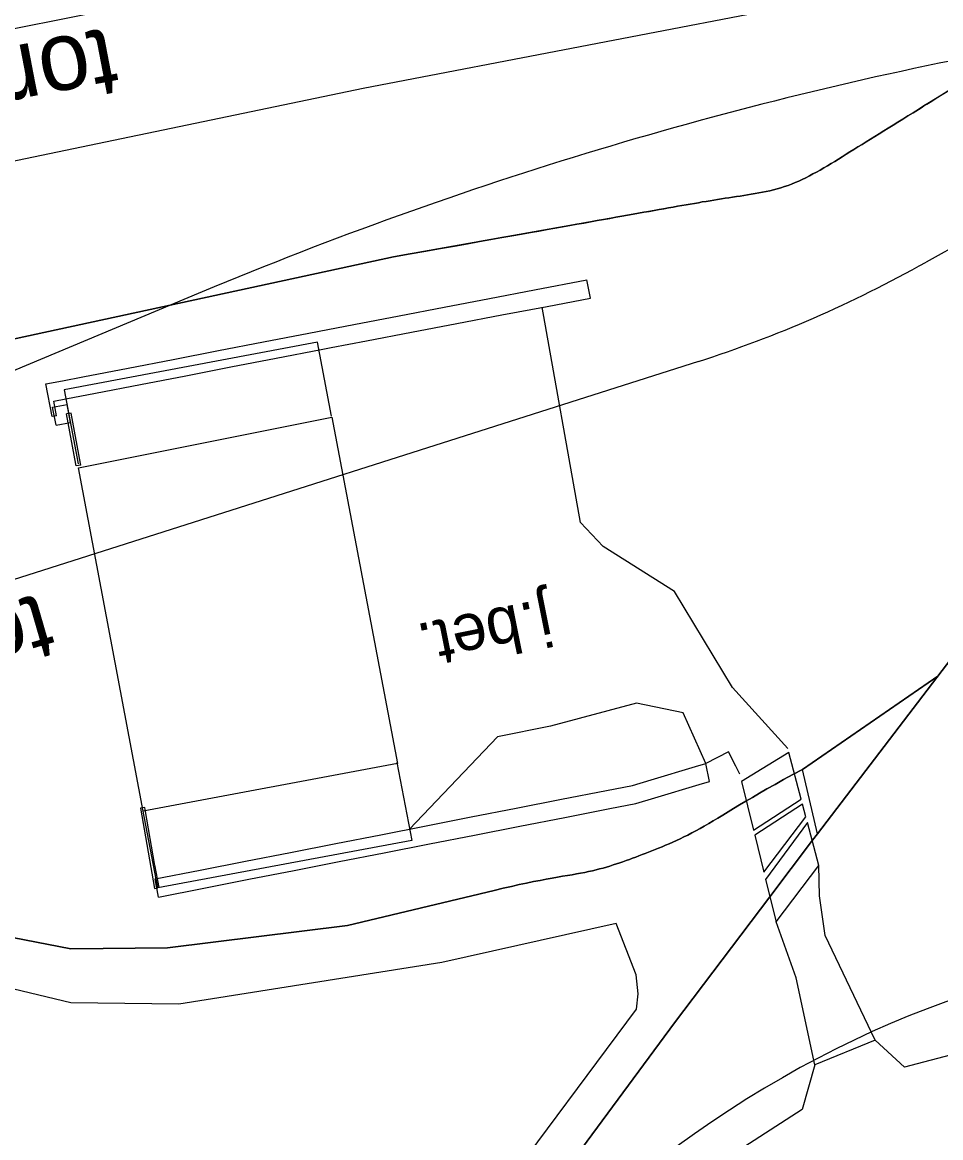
# Model space of a CAD drawing. Extents: x 6541740 to 6566395, y 5525066 to 5530361.
# Drawn here: x 6557401.29 to 6557426.25, y 5526169.2 to 5526199.49 of the extents above; entities that cross this region are included whole.
import ezdxf

# ---------------------------------------------------------------- set-up
doc = ezdxf.new("R2010")
doc.units = 0
for name, color, linetype in [('Domyślna', 7, 'Continuous'), ('ps_wymiarowanie', 7, 'Continuous'), ('TOR_PRZEK_P-komponent', 7, 'Continuous'), ('TOR_PRZEK_P-teren istniejacy', 7, 'Continuous'), ('TOR_PS_ODW-odwodnienie liniowe', 7, 'Continuous'), ('TOR_PS_OPIS_T-symbole geometrii', 7, 'Continuous'), ('TOR_PS_T-rowy otwarte nieumocnione', 7, 'Continuous')]:
    doc.layers.add(name, color=color, linetype=linetype)

msp = doc.modelspace()

# ---------------------------------------------------------------- linework, layer by layer
at = {"layer": 'Domyślna'}
msp.add_lwpolyline([(6557422.482, 5526179.186), (6557422.495, 5526179.196)], dxfattribs=at)
msp.add_lwpolyline([(6557422.482, 5526179.186), (6557422.495, 5526179.196)], dxfattribs=at)
at = {"layer": 'ps_wymiarowanie'}
for p, q in [((6557415.212, 5526192.219), (6557416.633, 5526192.49)), ((6557415.212, 5526192.219), (6557416.633, 5526192.49)), ((6557416.726, 5526191.999), (6557416.633, 5526192.49)), ((6557416.726, 5526191.999), (6557416.633, 5526192.49)), ((6557412.757, 5526191.749), (6557413.984, 5526191.984)), ((6557412.757, 5526191.749), (6557413.984, 5526191.984)), ((6557413.984, 5526191.984), (6557415.212, 5526192.219)), ((6557413.984, 5526191.984), (6557415.212, 5526192.219)), ((6557415.551, 5526191.774), (6557416.726, 5526191.999)), ((6557415.551, 5526191.774), (6557416.726, 5526191.999)), ((6557411.529, 5526191.514), (6557412.757, 5526191.749)), ((6557411.529, 5526191.514), (6557412.757, 5526191.749)), ((6557414.323, 5526191.54), (6557415.551, 5526191.774)), ((6557414.323, 5526191.54), (6557415.551, 5526191.774)), ((6557410.301, 5526191.279), (6557411.529, 5526191.514)), ((6557410.301, 5526191.279), (6557411.529, 5526191.514)), ((6557413.095, 5526191.305), (6557414.323, 5526191.54)), ((6557413.095, 5526191.305), (6557414.323, 5526191.54)), ((6557407.846, 5526190.807), (6557409.074, 5526191.044)), ((6557407.846, 5526190.807), (6557409.074, 5526191.044)), ((6557410.64, 5526190.835), (6557411.868, 5526191.07)), ((6557410.64, 5526190.835), (6557411.868, 5526191.07)), ((6557411.868, 5526191.07), (6557413.095, 5526191.305)), ((6557411.868, 5526191.07), (6557413.095, 5526191.305)), ((6557406.619, 5526190.571), (6557407.846, 5526190.807)), ((6557406.619, 5526190.571), (6557407.846, 5526190.807)), ((6557405.391, 5526190.334), (6557406.619, 5526190.571)), ((6557405.391, 5526190.334), (6557406.619, 5526190.571)), ((6557408.185, 5526190.363), (6557409.412, 5526190.6)), ((6557408.185, 5526190.363), (6557409.412, 5526190.6)), ((6557404.164, 5526190.098), (6557405.391, 5526190.334)), ((6557404.164, 5526190.098), (6557405.391, 5526190.334)), ((6557405.73, 5526189.89), (6557406.957, 5526190.127)), ((6557405.73, 5526189.89), (6557406.957, 5526190.127)), ((6557406.957, 5526190.127), (6557408.185, 5526190.363)), ((6557406.957, 5526190.127), (6557408.185, 5526190.363)), ((6557402.936, 5526189.861), (6557404.164, 5526190.098)), ((6557402.936, 5526189.861), (6557404.164, 5526190.098)), ((6557404.503, 5526189.654), (6557405.73, 5526189.89)), ((6557404.503, 5526189.654), (6557405.73, 5526189.89)), ((6557403.275, 5526189.417), (6557404.503, 5526189.654)), ((6557403.275, 5526189.417), (6557404.503, 5526189.654)), ((6557402.114, 5526189.036), (6557402.505, 5526189.112)), ((6557402.114, 5526189.036), (6557402.505, 5526189.112)), ((6557402.208, 5526188.545), (6557402.114, 5526189.036)), ((6557402.208, 5526188.545), (6557402.114, 5526189.036)), ((6557402.598, 5526188.62), (6557402.505, 5526189.112)), ((6557402.598, 5526188.62), (6557402.505, 5526189.112)), ((6557402.222, 5526188.803), (6557402.1, 5526188.779)), ((6557402.222, 5526188.803), (6557402.1, 5526188.779)), ((6557402.208, 5526188.545), (6557402.598, 5526188.62)), ((6557402.208, 5526188.545), (6557402.598, 5526188.62)), ((6557402.614, 5526188.873), (6557402.489, 5526188.859)), ((6557402.614, 5526188.873), (6557402.489, 5526188.859)), ((6557402.812, 5526187.392), (6557409.7, 5526188.768)), ((6557402.812, 5526187.392), (6557409.7, 5526188.768)), ((6557409.7, 5526188.768), (6557411.485, 5526179.357)), ((6557409.7, 5526188.768), (6557411.485, 5526179.357)), ((6557402.875, 5526187.459), (6557402.752, 5526187.44)), ((6557402.875, 5526187.459), (6557402.752, 5526187.44)), ((6557404.575, 5526178.064), (6557402.812, 5526187.392)), ((6557404.575, 5526178.064), (6557402.812, 5526187.392)), ((6557411.485, 5526179.357), (6557404.575, 5526178.064)), ((6557411.485, 5526179.357), (6557404.575, 5526178.064)), ((6557418.383, 5526178.918), (6557419.587, 5526179.277)), ((6557418.383, 5526178.918), (6557419.587, 5526179.277)), ((6557419.587, 5526179.277), (6557419.867, 5526179.361)), ((6557419.587, 5526179.277), (6557419.867, 5526179.361)), ((6557419.963, 5526178.87), (6557419.867, 5526179.361)), ((6557419.963, 5526178.87), (6557419.867, 5526179.361)), ((6557415.94, 5526178.386), (6557417.167, 5526178.627)), ((6557415.94, 5526178.386), (6557417.167, 5526178.627)), ((6557418.477, 5526178.426), (6557419.68, 5526178.786)), ((6557418.477, 5526178.426), (6557419.68, 5526178.786)), ((6557419.68, 5526178.786), (6557419.963, 5526178.87)), ((6557419.68, 5526178.786), (6557419.963, 5526178.87)), ((6557414.713, 5526178.146), (6557415.94, 5526178.386)), ((6557414.713, 5526178.146), (6557415.94, 5526178.386)), ((6557404.62, 5526178.161), (6557404.497, 5526178.141)), ((6557404.62, 5526178.161), (6557404.497, 5526178.141)), ((6557404.497, 5526178.141), (6557404.881, 5526175.965)), ((6557404.497, 5526178.141), (6557404.881, 5526175.965)), ((6557413.487, 5526177.906), (6557414.713, 5526178.146)), ((6557413.487, 5526177.906), (6557414.713, 5526178.146)), ((6557416.033, 5526177.895), (6557417.26, 5526178.135)), ((6557416.033, 5526177.895), (6557417.26, 5526178.135)), ((6557412.26, 5526177.665), (6557413.487, 5526177.906)), ((6557412.26, 5526177.665), (6557413.487, 5526177.906)), ((6557414.807, 5526177.655), (6557416.033, 5526177.895)), ((6557414.807, 5526177.655), (6557416.033, 5526177.895)), ((6557409.806, 5526177.185), (6557411.033, 5526177.425)), ((6557409.806, 5526177.185), (6557411.033, 5526177.425)), ((6557411.033, 5526177.425), (6557412.26, 5526177.665)), ((6557411.033, 5526177.425), (6557412.26, 5526177.665)), ((6557412.353, 5526177.174), (6557413.58, 5526177.414)), ((6557412.353, 5526177.174), (6557413.58, 5526177.414)), ((6557413.58, 5526177.414), (6557414.807, 5526177.655)), ((6557413.58, 5526177.414), (6557414.807, 5526177.655)), ((6557408.58, 5526176.944), (6557409.806, 5526177.185)), ((6557408.58, 5526176.944), (6557409.806, 5526177.185)), ((6557411.126, 5526176.934), (6557412.353, 5526177.174)), ((6557411.126, 5526176.934), (6557412.353, 5526177.174)), ((6557407.353, 5526176.704), (6557408.58, 5526176.944)), ((6557407.353, 5526176.704), (6557408.58, 5526176.944)), ((6557409.9, 5526176.694), (6557411.126, 5526176.934)), ((6557409.9, 5526176.694), (6557411.126, 5526176.934)), ((6557405.008, 5526175.99), (6557404.89, 5526176.607)), ((6557405.008, 5526175.99), (6557404.89, 5526176.607)), ((6557406.126, 5526176.464), (6557407.353, 5526176.704)), ((6557406.126, 5526176.464), (6557407.353, 5526176.704)), ((6557408.673, 5526176.453), (6557409.9, 5526176.694)), ((6557408.673, 5526176.453), (6557409.9, 5526176.694)), ((6557404.9, 5526176.224), (6557406.126, 5526176.464)), ((6557404.9, 5526176.224), (6557406.126, 5526176.464)), ((6557404.993, 5526175.732), (6557404.9, 5526176.224)), ((6557404.993, 5526175.732), (6557404.9, 5526176.224)), ((6557406.22, 5526175.973), (6557407.446, 5526176.213)), ((6557406.22, 5526175.973), (6557407.446, 5526176.213)), ((6557407.446, 5526176.213), (6557408.673, 5526176.453)), ((6557407.446, 5526176.213), (6557408.673, 5526176.453)), ((6557404.881, 5526175.965), (6557404.969, 5526175.982)), ((6557404.881, 5526175.965), (6557404.969, 5526175.982)), ((6557404.993, 5526175.732), (6557406.22, 5526175.973)), ((6557404.993, 5526175.732), (6557406.22, 5526175.973))]:
    msp.add_line(p, q, dxfattribs=at)
for points in [[(6557462.641, 5526198.293), (6557459.346, 5526192.775), (6557454.941, 5526186.024), (6557452.402, 5526182.228), (6557451.494, 5526180.9), (6557449.438, 5526179.276), (6557447.157, 5526178.437), (6557446.571, 5526178.864), (6557445.461, 5526177.556), (6557441.452, 5526176.234), (6557435.828, 5526174.315), (6557430.568, 5526172.505), (6557425.264, 5526171.11), (6557424.465, 5526171.843), (6557422.827, 5526171.171), (6557422.48, 5526169.958)], [(6557462.641, 5526198.293), (6557459.346, 5526192.775), (6557454.941, 5526186.024), (6557452.402, 5526182.228), (6557451.494, 5526180.9), (6557449.438, 5526179.276), (6557447.157, 5526178.437), (6557446.571, 5526178.864), (6557445.461, 5526177.556), (6557441.452, 5526176.234), (6557435.828, 5526174.315), (6557430.568, 5526172.505), (6557425.264, 5526171.11), (6557424.465, 5526171.843), (6557422.827, 5526171.171), (6557422.48, 5526169.958)], [(6557422.093, 5526179.763), (6557420.587, 5526181.423), (6557419.012, 5526184.025), (6557417.076, 5526185.25), (6557416.457, 5526185.906), (6557415.42, 5526191.749)], [(6557422.093, 5526179.763), (6557420.587, 5526181.423), (6557419.012, 5526184.025), (6557417.076, 5526185.25), (6557416.457, 5526185.906), (6557415.42, 5526191.749)], [(6557409.074, 5526191.044), (6557409.594, 5526191.144), (6557410.301, 5526191.279)], [(6557409.074, 5526191.044), (6557409.594, 5526191.144), (6557410.301, 5526191.279)], [(6557409.69, 5526188.79), (6557409.308, 5526190.803), (6557402.424, 5526189.508), (6557402.805, 5526187.495)], [(6557409.69, 5526188.79), (6557409.308, 5526190.803), (6557402.424, 5526189.508), (6557402.805, 5526187.495)], [(6557409.412, 5526190.6), (6557409.687, 5526190.653), (6557410.64, 5526190.835)], [(6557409.412, 5526190.6), (6557409.687, 5526190.653), (6557410.64, 5526190.835)], [(6557402.1, 5526188.779), (6557401.931, 5526189.668), (6557402.38, 5526189.754), (6557402.936, 5526189.861)], [(6557402.1, 5526188.779), (6557401.931, 5526189.668), (6557402.38, 5526189.754), (6557402.936, 5526189.861)], [(6557402.222, 5526188.803), (6557402.147, 5526189.2), (6557402.473, 5526189.263), (6557403.275, 5526189.417)], [(6557402.222, 5526188.803), (6557402.147, 5526189.2), (6557402.473, 5526189.263), (6557403.275, 5526189.417)], [(6557402.752, 5526187.44), (6557402.743, 5526187.486), (6557402.489, 5526188.859)], [(6557402.752, 5526187.44), (6557402.743, 5526187.486), (6557402.489, 5526188.859)], [(6557402.875, 5526187.459), (6557402.867, 5526187.504), (6557402.614, 5526188.873)], [(6557402.875, 5526187.459), (6557402.867, 5526187.504), (6557402.614, 5526188.873)], [(6557420.786, 5526179.072), (6557420.678, 5526179.288), (6557420.482, 5526179.678), (6557419.867, 5526179.361), (6557419.253, 5526180.734), (6557417.98, 5526180.998), (6557415.643, 5526180.37), (6557414.205, 5526180.079), (6557411.813, 5526177.578)], [(6557420.786, 5526179.072), (6557420.678, 5526179.288), (6557420.482, 5526179.678), (6557419.867, 5526179.361), (6557419.253, 5526180.734), (6557417.98, 5526180.998), (6557415.643, 5526180.37), (6557414.205, 5526180.079), (6557411.813, 5526177.578)], [(6557411.47, 5526179.388), (6557411.872, 5526177.265), (6557404.969, 5526175.982), (6557404.567, 5526178.105)], [(6557411.47, 5526179.388), (6557411.872, 5526177.265), (6557404.969, 5526175.982), (6557404.567, 5526178.105)], [(6557417.167, 5526178.627), (6557417.871, 5526178.764), (6557418.383, 5526178.918)], [(6557417.167, 5526178.627), (6557417.871, 5526178.764), (6557418.383, 5526178.918)], [(6557417.26, 5526178.135), (6557417.966, 5526178.274), (6557418.477, 5526178.426)], [(6557417.26, 5526178.135), (6557417.966, 5526178.274), (6557418.477, 5526178.426)], [(6557404.893, 5526176.591), (6557404.63, 5526178.108), (6557404.62, 5526178.161)], [(6557404.893, 5526176.591), (6557404.63, 5526178.108), (6557404.62, 5526178.161)], [(6557424.465, 5526171.843), (6557423.11, 5526174.686), (6557422.954, 5526175.767), (6557422.935, 5526176.591)], [(6557424.465, 5526171.843), (6557423.11, 5526174.686), (6557422.954, 5526175.767), (6557422.935, 5526176.591)], [(6557414.217, 5526167.638), (6557417.983, 5526172.683), (6557418.03, 5526173.103), (6557417.973, 5526173.622), (6557417.432, 5526175.009), (6557412.691, 5526173.954), (6557405.539, 5526172.822), (6557402.607, 5526172.856), (6557398.18, 5526173.916), (6557393.251, 5526175.115), (6557393.308, 5526174.722), (6557393.832, 5526171.833), (6557393.854, 5526170.525), (6557393.752, 5526169.378), (6557393.495, 5526169.536), (6557394.007, 5526165.327)], [(6557414.217, 5526167.638), (6557417.983, 5526172.683), (6557418.03, 5526173.103), (6557417.973, 5526173.622), (6557417.432, 5526175.009), (6557412.691, 5526173.954), (6557405.539, 5526172.822), (6557402.607, 5526172.856), (6557398.18, 5526173.916), (6557393.251, 5526175.115), (6557393.308, 5526174.722), (6557393.832, 5526171.833), (6557393.854, 5526170.525), (6557393.752, 5526169.378), (6557393.495, 5526169.536), (6557394.007, 5526165.327)], [(6557422.827, 5526171.171), (6557422.316, 5526173.537), (6557421.773, 5526175.057)], [(6557422.827, 5526171.171), (6557422.316, 5526173.537), (6557421.773, 5526175.057)], [(6557422.48, 5526169.958), (6557419.312, 5526167.917), (6557416.615, 5526167.404), (6557415.709, 5526166.237)], [(6557422.48, 5526169.958), (6557419.312, 5526167.917), (6557416.615, 5526167.404), (6557415.709, 5526166.237)]]:
    msp.add_lwpolyline(points, dxfattribs=at)
for points in [[(6557421.161, 5526177.546), (6557422.456, 5526178.393), (6557422.121, 5526179.657), (6557420.835, 5526178.873)], [(6557421.161, 5526177.546), (6557422.456, 5526178.393), (6557422.121, 5526179.657), (6557420.835, 5526178.873)], [(6557421.443, 5526176.403), (6557422.583, 5526177.905), (6557422.493, 5526178.255), (6557421.195, 5526177.408)], [(6557421.443, 5526176.403), (6557422.583, 5526177.905), (6557422.493, 5526178.255), (6557421.195, 5526177.408)], [(6557421.773, 5526175.057), (6557422.935, 5526176.591), (6557422.625, 5526177.759), (6557421.49, 5526176.21)], [(6557421.773, 5526175.057), (6557422.935, 5526176.591), (6557422.625, 5526177.759), (6557421.49, 5526176.21)]]:
    msp.add_lwpolyline(points, close=True, dxfattribs=at)
at = {"layer": 'TOR_PRZEK_P-komponent'}
for p, q in [((6557410.924, 5526201.284), (6557394.239, 5526197.941)), ((6557427.79, 5526194.055), (6557425.855, 5526192.974)), ((6557406.173, 5526192.165), (6557393.543, 5526186.892)), ((6557419.663, 5526190.278), (6557383.462, 5526178.751))]:
    msp.add_line(p, q, dxfattribs=at)
for centre, major_axis, start_param, end_param in [((6557747.337, 5524513.723), (-319.396, 1684.996), 6.283185, 6.335939), ((6557322.859, 5526680.597), (93.118, -491.252), 0.03037, 0.083141)]:
    msp.add_ellipse(centre, major_axis=major_axis, ratio=0.25, start_param=start_param, end_param=end_param, dxfattribs=at)
at = {"layer": 'TOR_PS_OPIS_T-symbole geometrii'}
msp.add_ellipse((6557505.371, 5525777.489), major_axis=(-75.146, 396.441), ratio=0.25, start_param=0.018415, end_param=0.185981, dxfattribs=at)
msp.add_ellipse((6557505.371, 5525777.489), major_axis=(-75.146, 396.441), ratio=0.25, start_param=0.018415, end_param=0.185981, dxfattribs=at)
at = {"layer": 'TOR_PS_T-rowy otwarte nieumocnione'}
for p, q in [((6557418.872, 5526194.451), (6557411.377, 5526193.115)), ((6557418.872, 5526194.451), (6557411.377, 5526193.115)), ((6557422.901, 5526177.451), (6557428.3, 5526184.526)), ((6557422.901, 5526177.451), (6557428.3, 5526184.526)), ((6557428.3, 5526184.526), (6557422.901, 5526177.451)), ((6557422.901, 5526177.451), (6557428.3, 5526184.526)), ((6557422.901, 5526177.451), (6557428.3, 5526184.526)), ((6557428.3, 5526184.526), (6557422.901, 5526177.451)), ((6557426.168, 5526181.733), (6557422.494, 5526179.198)), ((6557422.494, 5526179.198), (6557426.168, 5526181.733)), ((6557426.168, 5526181.733), (6557422.494, 5526179.198)), ((6557422.494, 5526179.198), (6557426.168, 5526181.733))]:
    msp.add_line(p, q, dxfattribs=at)
for points in [[(6557428.862, 5526201.145), (6557422.816, 5526200.049), (6557410.551, 5526197.687)], [(6557428.862, 5526201.145), (6557422.816, 5526200.049), (6557410.551, 5526197.687)], [(6557410.551, 5526197.687), (6557398.327, 5526195.146), (6557386.036, 5526191.525), (6557383.868, 5526190.722), (6557382.422, 5526190.182), (6557381.794, 5526189.939), (6557381.135, 5526189.684), (6557378.908, 5526188.823), (6557374.36, 5526187.114), (6557362.316, 5526183.616)], [(6557410.551, 5526197.687), (6557398.327, 5526195.146), (6557386.036, 5526191.525), (6557383.868, 5526190.722), (6557382.422, 5526190.182), (6557381.794, 5526189.939), (6557381.135, 5526189.684), (6557378.908, 5526188.823), (6557374.36, 5526187.114), (6557362.316, 5526183.616)], [(6557363.152, 5526179.103), (6557375.352, 5526181.771), (6557379.962, 5526183.288), (6557382.147, 5526184.064), (6557382.912, 5526184.335), (6557383.481, 5526184.537), (6557384.922, 5526185.062), (6557387.199, 5526185.905), (6557399.229, 5526190.489), (6557411.377, 5526193.115)], [(6557363.152, 5526179.103), (6557375.352, 5526181.771), (6557379.962, 5526183.288), (6557382.147, 5526184.064), (6557382.912, 5526184.335), (6557383.481, 5526184.537), (6557384.922, 5526185.062), (6557387.199, 5526185.905), (6557399.229, 5526190.489), (6557411.377, 5526193.115)], [(6557411.377, 5526193.115), (6557399.229, 5526190.489), (6557387.199, 5526185.905), (6557384.922, 5526185.062), (6557383.481, 5526184.537), (6557382.912, 5526184.335), (6557382.147, 5526184.064), (6557379.962, 5526183.288), (6557375.352, 5526181.771), (6557363.152, 5526179.103)], [(6557363.152, 5526179.103), (6557375.352, 5526181.771), (6557379.962, 5526183.288), (6557382.147, 5526184.064), (6557382.912, 5526184.335), (6557383.481, 5526184.537), (6557384.922, 5526185.062), (6557387.199, 5526185.905), (6557399.229, 5526190.489), (6557411.377, 5526193.115)], [(6557363.152, 5526179.103), (6557375.352, 5526181.771), (6557379.962, 5526183.288), (6557382.147, 5526184.064), (6557382.912, 5526184.335), (6557383.481, 5526184.537), (6557384.922, 5526185.062), (6557387.199, 5526185.905), (6557399.229, 5526190.489), (6557411.377, 5526193.115)], [(6557411.377, 5526193.115), (6557399.229, 5526190.489), (6557387.199, 5526185.905), (6557384.922, 5526185.062), (6557383.481, 5526184.537), (6557382.912, 5526184.335), (6557382.147, 5526184.064), (6557379.962, 5526183.288), (6557375.352, 5526181.771), (6557363.152, 5526179.103)], [(6557414.113, 5526175.913), (6557410.129, 5526174.956), (6557405.233, 5526174.349), (6557402.611, 5526174.323), (6557396.018, 5526175.599), (6557388.57, 5526177.746), (6557386.146, 5526178.102), (6557384.582, 5526178.241), (6557383.824, 5526178.178), (6557383.134, 5526178.12), (6557380.948, 5526177.937), (6557376.26, 5526176.911), (6557364.009, 5526174.515)], [(6557364.009, 5526174.515), (6557376.26, 5526176.911), (6557380.948, 5526177.937), (6557383.134, 5526178.12), (6557383.824, 5526178.178), (6557384.582, 5526178.241), (6557386.146, 5526178.102), (6557388.57, 5526177.746), (6557396.018, 5526175.599), (6557402.611, 5526174.323), (6557405.233, 5526174.349), (6557410.129, 5526174.956), (6557414.113, 5526175.913)], [(6557414.113, 5526175.913), (6557410.129, 5526174.956), (6557405.233, 5526174.349), (6557402.611, 5526174.323), (6557396.018, 5526175.599), (6557388.57, 5526177.746), (6557386.146, 5526178.102), (6557384.582, 5526178.241), (6557383.824, 5526178.178), (6557383.134, 5526178.12), (6557380.948, 5526177.937), (6557376.26, 5526176.911), (6557364.009, 5526174.515)], [(6557364.009, 5526174.515), (6557376.26, 5526176.911), (6557380.948, 5526177.937), (6557383.134, 5526178.12), (6557383.824, 5526178.178), (6557384.582, 5526178.241), (6557386.146, 5526178.102), (6557388.57, 5526177.746), (6557396.018, 5526175.599), (6557402.611, 5526174.323), (6557405.233, 5526174.349), (6557410.129, 5526174.956), (6557414.113, 5526175.913)], [(6557410.752, 5526161.512), (6557415.237, 5526167.201), (6557419.016, 5526172.319), (6557421.604, 5526175.738), (6557422.766, 5526177.272), (6557422.901, 5526177.451)], [(6557410.752, 5526161.512), (6557415.237, 5526167.201), (6557419.016, 5526172.319), (6557421.604, 5526175.738), (6557422.766, 5526177.272), (6557422.901, 5526177.451)], [(6557422.901, 5526177.451), (6557422.766, 5526177.272), (6557421.604, 5526175.738), (6557419.016, 5526172.319), (6557415.237, 5526167.201), (6557410.752, 5526161.512)], [(6557410.752, 5526161.512), (6557415.237, 5526167.201), (6557419.016, 5526172.319), (6557421.604, 5526175.738), (6557422.766, 5526177.272), (6557422.901, 5526177.451)], [(6557410.752, 5526161.512), (6557415.237, 5526167.201), (6557419.016, 5526172.319), (6557421.604, 5526175.738), (6557422.766, 5526177.272), (6557422.901, 5526177.451)], [(6557422.901, 5526177.451), (6557422.766, 5526177.272), (6557421.604, 5526175.738), (6557419.016, 5526172.319), (6557415.237, 5526167.201), (6557410.752, 5526161.512)]]:
    msp.add_lwpolyline(points, dxfattribs=at)
msp.add_lwpolyline([(6557426.168, 5526181.733), (6557422.901, 5526177.451), (6557422.494, 5526179.198)], close=True, dxfattribs=at)
msp.add_lwpolyline([(6557426.168, 5526181.733), (6557422.901, 5526177.451), (6557422.494, 5526179.198)], close=True, dxfattribs=at)
for points in [[(6557411.377, 5526193.115), (6557413.875, 5526193.561), (6557416.374, 5526194.006), (6557418.872, 5526194.451), (6557420.487, 5526194.739), (6557422.124, 5526194.94), (6557423.611, 5526195.863), (6557425.485, 5526197.027), (6557427.358, 5526198.19), (6557439.104, 5526205.772)], [(6557411.377, 5526193.115), (6557413.875, 5526193.561), (6557416.374, 5526194.006), (6557418.872, 5526194.451), (6557420.487, 5526194.739), (6557422.124, 5526194.94), (6557423.611, 5526195.863), (6557425.485, 5526197.027), (6557427.358, 5526198.19), (6557439.104, 5526205.772)], [(6557411.377, 5526193.115), (6557413.875, 5526193.561), (6557416.374, 5526194.006), (6557418.872, 5526194.451), (6557420.487, 5526194.739), (6557422.124, 5526194.94), (6557423.611, 5526195.863), (6557425.485, 5526197.027), (6557427.358, 5526198.19), (6557439.104, 5526205.772)], [(6557411.377, 5526193.115), (6557413.875, 5526193.561), (6557416.374, 5526194.006), (6557418.872, 5526194.451), (6557420.487, 5526194.739), (6557422.124, 5526194.94), (6557423.611, 5526195.863), (6557425.485, 5526197.027), (6557427.358, 5526198.19), (6557439.104, 5526205.772)], [(6557429.232, 5526199.353), (6557427.358, 5526198.19), (6557425.485, 5526197.027), (6557423.611, 5526195.863), (6557422.124, 5526194.94), (6557420.487, 5526194.739), (6557418.872, 5526194.451), (6557416.374, 5526194.006), (6557413.875, 5526193.561), (6557411.377, 5526193.115)], [(6557429.232, 5526199.353), (6557427.358, 5526198.19), (6557425.485, 5526197.027), (6557423.611, 5526195.863), (6557422.124, 5526194.94), (6557420.487, 5526194.739), (6557418.872, 5526194.451), (6557416.374, 5526194.006), (6557413.875, 5526193.561), (6557411.377, 5526193.115)], [(6557422.494, 5526179.198), (6557421.028, 5526178.422), (6557419.603, 5526177.443), (6557418.096, 5526176.87), (6557416.803, 5526176.377), (6557415.44, 5526176.232), (6557414.113, 5526175.913)], [(6557414.113, 5526175.913), (6557415.44, 5526176.232), (6557416.803, 5526176.377), (6557418.096, 5526176.87), (6557419.603, 5526177.443), (6557421.028, 5526178.422), (6557422.494, 5526179.198)], [(6557422.494, 5526179.198), (6557421.028, 5526178.422), (6557419.603, 5526177.443), (6557418.096, 5526176.87), (6557416.803, 5526176.377), (6557415.44, 5526176.232), (6557414.113, 5526175.913)], [(6557414.113, 5526175.913), (6557415.44, 5526176.232), (6557416.803, 5526176.377), (6557418.096, 5526176.87), (6557419.603, 5526177.443), (6557421.028, 5526178.422), (6557422.494, 5526179.198)]]:
    msp.add_open_spline(points, degree=3, dxfattribs=at)

# ---------------------------------------------------------------- texts
at = {"layer": 'TOR_PRZEK_P-teren istniejacy'}
msp.add_text('j.bet.', height=1.269, rotation=191.3829, dxfattribs=at).set_placement((6557415.557, 5526183.855))
msp.add_text('j.bet.', height=1.269, rotation=191.3829, dxfattribs=at).set_placement((6557415.557, 5526183.855))
at = {"layer": 'TOR_PS_ODW-odwodnienie liniowe'}
for s, height, rotation, p in [('tor nr 2', 1.8765, 190.8823, (6557403.66, 5526199.35)), ('tor nr 6', 1.8, 196.1867, (6557401.806, 5526183.991))]:
    msp.add_text(s, height=height, rotation=rotation, dxfattribs=at).set_placement(p)

doc.saveas('drawing.dxf')
